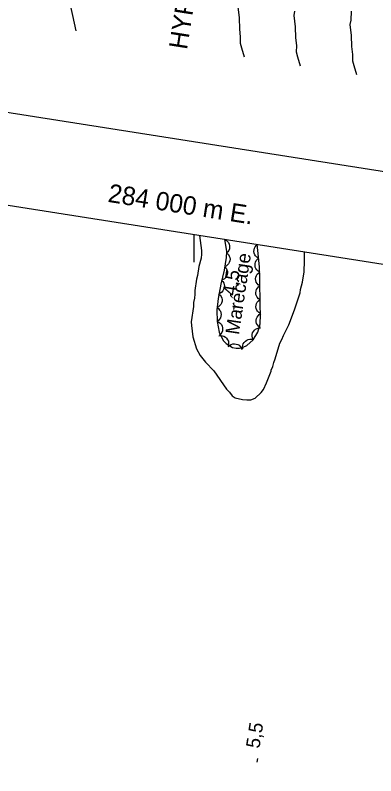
# Model space of a CAD drawing. Extents: x 282461 to 284471, y 5554090 to 5557646.
# Drawn here: x 283961.1 to 284039.5, y 5556819.3 to 5556984.7 of the extents above; entities that cross this region are included whole.
import ezdxf

# ---------------------------------------------------------------- set-up
doc = ezdxf.new("R2010")
doc.units = 0
for name, color, linetype in [('Niveau 1', 7, 'Continuous'), ('Niveau 2', 7, 'Continuous'), ('Niveau 3', 7, 'Continuous'), ('Niveau 37', 7, 'Continuous'), ('Niveau 44', 7, 'Continuous'), ('Niveau 60', 7, 'Continuous'), ('Niveau 61', 7, 'Continuous'), ('Niveau 63', 7, 'Continuous'), ('Niveau 7', 7, 'Continuous')]:
    doc.layers.add(name, color=color, linetype=linetype)

msp = doc.modelspace()

# ---------------------------------------------------------------- linework, layer by layer
at = {"layer": 'Niveau 1'}
for points in [[(284010.96, 5556975.56), (284010.38, 5556977.54), (284010.12, 5556978.57), (284010.12, 5556980), (284009.94, 5556981.7), (284009.87, 5556984.12), (284009.56, 5556986.55)], [(284023.16, 5556973.65), (284022.58, 5556975.62), (284022.29, 5556976.66), (284022.3, 5556978.1), (284022.12, 5556979.81), (284022.04, 5556982.21), (284021.75, 5556984.63), (284021.9, 5556985.57)], [(284001.18, 5556936.82), (284001.62, 5556933.56), (284001.62, 5556932.77), (284001.51, 5556931.86), (284001.06, 5556930.06), (284000.73, 5556928.13), (284000.51, 5556927.34), (284000.18, 5556924.86), (284000.18, 5556924.06), (284000.07, 5556923.16), (283999.84, 5556922.26), (283999.85, 5556921.35), (283999.4, 5556918.07), (283999.41, 5556917.28), (283999.75, 5556914.8), (284000.55, 5556912.2), (284001.35, 5556910.74), (284002.48, 5556909.27), (284004.3, 5556907.36), (284007.03, 5556903.42), (284007.71, 5556902.74), (284008.28, 5556901.95), (284008.96, 5556901.5), (284010.54, 5556901.17), (284011.45, 5556901.06), (284012.35, 5556901.07), (284013.26, 5556901.41), (284014.61, 5556902.66), (284015.06, 5556903.33), (284015.73, 5556904.81), (284016.74, 5556907.29), (284016.74, 5556907.52), (284017.08, 5556908.31), (284017.3, 5556909.22), (284017.64, 5556910.01), (284018.65, 5556913.4), (284019.1, 5556914.19), (284019.44, 5556915.1), (284020.56, 5556917.36), (284021.8, 5556920.64), (284023.03, 5556924.38), (284023.14, 5556925.05), (284023.59, 5556926.64), (284023.92, 5556928.9), (284023.92, 5556929.69), (284024.03, 5556930.48), (284024.02, 5556932.85), (284023.96, 5556933.25)]]:
    msp.add_lwpolyline(points, dxfattribs=at)
at = {"layer": 'Niveau 2'}
msp.add_lwpolyline([(284035.36, 5556971.71), (284034.78, 5556973.71), (284034.5, 5556974.72), (284034.48, 5556976.16), (284034.3, 5556977.88), (284034.23, 5556980.28), (284033.94, 5556982.71), (284034.1, 5556983.66), (284034.18, 5556985.55)], dxfattribs=at)
at = {"layer": 'Niveau 3'}
for p, q in [((284008.63, 5556920.74), (284008.75, 5556921.53)), ((284013.72, 5556822.34), (284013.84, 5556823.13))]:
    msp.add_line(p, q, dxfattribs=at)
at = {"layer": 'Niveau 37'}
msp.add_lwpolyline([(283974.41, 5556981.3), (283969.98, 5557001.68), (283971.96, 5557008.57), (283973, 5557012.24), (283974.28, 5557016.1), (283977.47, 5557026.39), (283980.21, 5557033.88), (283981.29, 5557036.34), (283982.05, 5557038.39), (283982.53, 5557039.99), (283982.17, 5557040.51), (283981.64, 5557041.57), (283981.61, 5557042.77), (283982.36, 5557044.57), (283983.56, 5557047.97), (283984.3, 5557054.09), (283986.84, 5557060.17)], dxfattribs=at)
at = {"layer": 'Niveau 44'}
for points in [[(284006.59, 5556935.98), (284007.03, 5556933.35), (284006.99, 5556932.05), (284006.51, 5556929.27), (284005.78, 5556926.21), (284005.23, 5556923.15), (284004.96, 5556920.55), (284005.02, 5556918.1), (284005.44, 5556915.79), (284006.33, 5556913.95), (284006.94, 5556913.3), (284008.36, 5556912.45), (284009.14, 5556912.3), (284009.9, 5556912.32), (284010.7, 5556912.54), (284011.46, 5556912.93), (284012.82, 5556914.14), (284013.84, 5556915.79), (284014.37, 5556917.63), (284014.46, 5556919.54), (284014.34, 5556921.56), (284014.28, 5556927.38), (284014.18, 5556930.02), (284013.89, 5556933.56), (284013.71, 5556934.86)], [(284006.59, 5556935.98), (284006.97, 5556935.81), (284007.28, 5556935.53), (284007.49, 5556935.28), (284007.64, 5556934.96), (284007.73, 5556934.6), (284007.73, 5556934.22), (284007.7, 5556933.89), (284007.55, 5556933.57), (284007.35, 5556933.26), (284007.09, 5556933.01)], [(284014.03, 5556931.87), (284013.66, 5556932.07), (284013.38, 5556932.37), (284013.19, 5556932.63), (284013.07, 5556932.97), (284013.01, 5556933.33), (284013.04, 5556933.72), (284013.1, 5556934.04), (284013.27, 5556934.35), (284013.5, 5556934.64), (284013.78, 5556934.87)], [(284007.15, 5556932.99), (284007.45, 5556932.7), (284007.65, 5556932.34), (284007.78, 5556932.03), (284007.81, 5556931.68), (284007.78, 5556931.31), (284007.65, 5556930.95), (284007.51, 5556930.65), (284007.27, 5556930.4), (284006.97, 5556930.17), (284006.64, 5556930.02)], [(284014.27, 5556928.86), (284013.91, 5556929.07), (284013.63, 5556929.36), (284013.43, 5556929.63), (284013.31, 5556929.96), (284013.25, 5556930.33), (284013.28, 5556930.71), (284013.35, 5556931.04), (284013.52, 5556931.35), (284013.75, 5556931.64), (284014.03, 5556931.87)], [(284006.69, 5556930.01), (284006.97, 5556929.7), (284007.15, 5556929.33), (284007.25, 5556929.02), (284007.26, 5556928.67), (284007.2, 5556928.3), (284007.05, 5556927.94), (284006.89, 5556927.66), (284006.64, 5556927.42), (284006.33, 5556927.21), (284005.99, 5556927.08)], [(284014.3, 5556925.85), (284013.95, 5556926.08), (284013.69, 5556926.39), (284013.51, 5556926.67), (284013.42, 5556927.02), (284013.38, 5556927.38), (284013.44, 5556927.76), (284013.53, 5556928.08), (284013.72, 5556928.38), (284013.97, 5556928.65), (284014.26, 5556928.86)], [(284005.94, 5556927.09), (284006.24, 5556926.8), (284006.44, 5556926.44), (284006.56, 5556926.13), (284006.58, 5556925.78), (284006.55, 5556925.41), (284006.42, 5556925.05), (284006.28, 5556924.75), (284006.03, 5556924.5), (284005.74, 5556924.27), (284005.41, 5556924.13)], [(284014.33, 5556922.83), (284013.98, 5556923.07), (284013.72, 5556923.38), (284013.54, 5556923.66), (284013.45, 5556924), (284013.41, 5556924.37), (284013.47, 5556924.75), (284013.56, 5556925.07), (284013.75, 5556925.37), (284014, 5556925.64), (284014.3, 5556925.85)], [(284005.33, 5556924.14), (284005.65, 5556923.87), (284005.88, 5556923.52), (284006.02, 5556923.22), (284006.07, 5556922.88), (284006.07, 5556922.5), (284005.96, 5556922.13), (284005.84, 5556921.83), (284005.62, 5556921.56), (284005.34, 5556921.31), (284005.02, 5556921.14)], [(284014.44, 5556919.82), (284014.08, 5556920.04), (284013.81, 5556920.34), (284013.62, 5556920.61), (284013.51, 5556920.95), (284013.45, 5556921.31), (284013.49, 5556921.7), (284013.56, 5556922.02), (284013.74, 5556922.32), (284013.98, 5556922.61), (284014.26, 5556922.83)], [(284004.95, 5556921.14), (284005.3, 5556920.92), (284005.56, 5556920.6), (284005.74, 5556920.33), (284005.84, 5556919.99), (284005.88, 5556919.62), (284005.83, 5556919.24), (284005.75, 5556918.92), (284005.56, 5556918.62), (284005.31, 5556918.34), (284005.02, 5556918.13)], [(284014.33, 5556916.81), (284014, 5556917.07), (284013.75, 5556917.4), (284013.59, 5556917.69), (284013.52, 5556918.03), (284013.51, 5556918.4), (284013.59, 5556918.78), (284013.69, 5556919.09), (284013.9, 5556919.37), (284014.16, 5556919.64), (284014.47, 5556919.82)], [(284005.01, 5556918.13), (284005.4, 5556917.96), (284005.71, 5556917.69), (284005.93, 5556917.45), (284006.08, 5556917.13), (284006.18, 5556916.77), (284006.18, 5556916.38), (284006.15, 5556916.06), (284006.01, 5556915.73), (284005.81, 5556915.42), (284005.55, 5556915.16)], [(284012.83, 5556914.16), (284012.66, 5556914.54), (284012.61, 5556914.95), (284012.61, 5556915.28), (284012.71, 5556915.62), (284012.88, 5556915.95), (284013.14, 5556916.24), (284013.38, 5556916.46), (284013.7, 5556916.61), (284014.06, 5556916.71), (284014.42, 5556916.72)], [(284005.37, 5556914.98), (284005.78, 5556915.04), (284006.19, 5556914.99), (284006.5, 5556914.9), (284006.8, 5556914.71), (284007.08, 5556914.47), (284007.29, 5556914.14), (284007.45, 5556913.85), (284007.51, 5556913.51), (284007.51, 5556913.13), (284007.43, 5556912.78)], [(284007.44, 5556912.63), (284007.73, 5556912.92), (284008.09, 5556913.12), (284008.4, 5556913.23), (284008.75, 5556913.26), (284009.12, 5556913.22), (284009.48, 5556913.08), (284009.78, 5556912.94), (284010.03, 5556912.69), (284010.25, 5556912.39), (284010.39, 5556912.06)], [(284010.59, 5556912.15), (284010.53, 5556912.57), (284010.6, 5556912.97), (284010.7, 5556913.29), (284010.89, 5556913.58), (284011.15, 5556913.85), (284011.47, 5556914.06), (284011.77, 5556914.2), (284012.12, 5556914.25), (284012.49, 5556914.25), (284012.84, 5556914.16)]]:
    msp.add_lwpolyline(points, dxfattribs=at)
at = {"layer": 'Niveau 60'}
for points in [[(284355.61, 5556901.31), (284433.31, 5557395.23), (283002.02, 5557620.39), (282924.32, 5557126.47), (284355.61, 5556901.31)], [(282485.97, 5554340.04), (282921.22, 5557106.72), (284352.51, 5556881.56), (283917.27, 5554114.87), (282485.97, 5554340.04)]]:
    msp.add_lwpolyline(points, dxfattribs=at)
at = {"layer": 'Niveau 61'}
msp.add_lwpolyline([(284000, 5556931.05), (284000, 5556937.12)], dxfattribs=at)

# ---------------------------------------------------------------- texts
at = {"layer": 'Niveau 3'}
for s, p in [('4,5  ', (284009.11, 5556923.58)), ('5,5  ', (284014.2, 5556825.18))]:
    msp.add_text(s, height=3, rotation=81.0957, dxfattribs=at).set_placement(p)
at = {"layer": 'Niveau 61'}
msp.add_text('284 000 m E.', height=4, rotation=351.0599, dxfattribs=at).set_placement((283981.12, 5556944.14))
at = {"layer": 'Niveau 63'}
msp.add_text('HYPSOMÉTRIE', height=4, rotation=81.0598, dxfattribs=at).set_placement((283998.45, 5556977.09))
at = {"layer": 'Niveau 7'}
msp.add_text('Marécage', height=3, rotation=81.5139, dxfattribs=at).set_placement((284009.75, 5556915.12))

doc.saveas('drawing.dxf')
